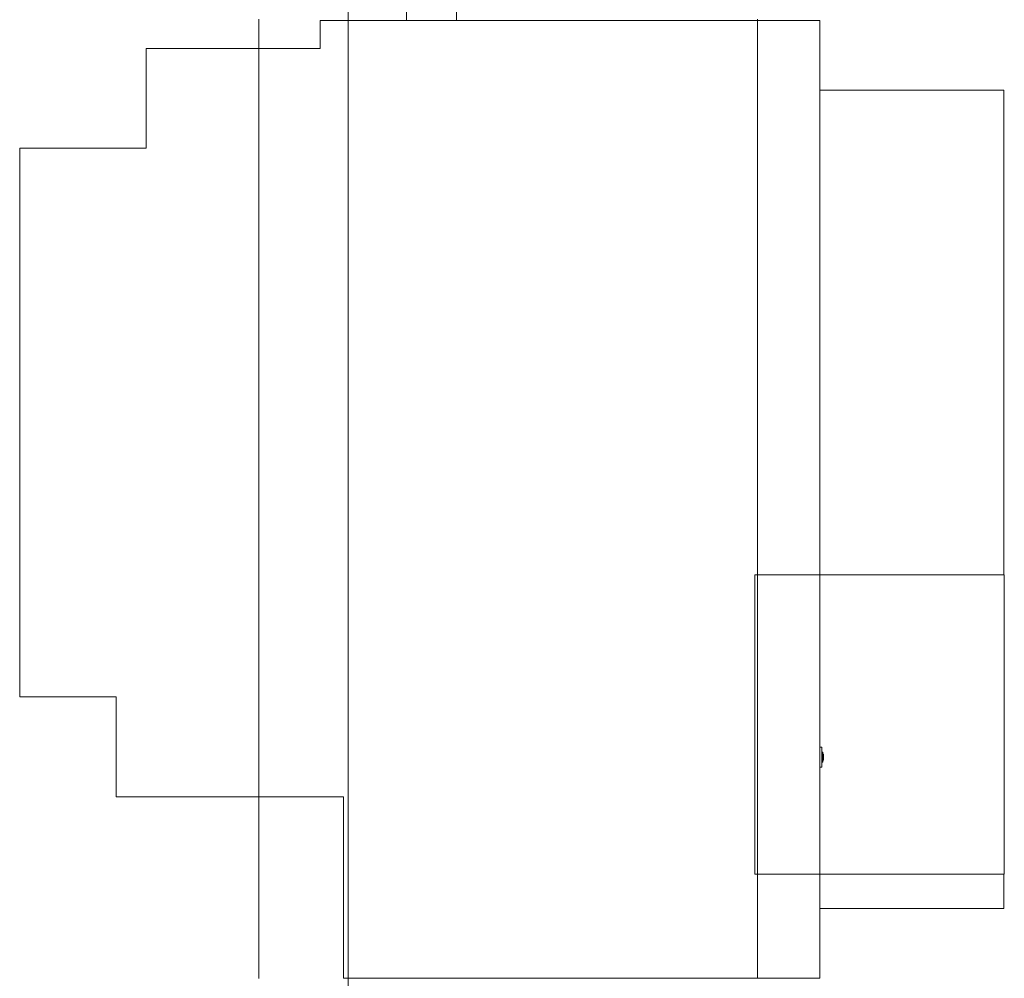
# Model space of a CAD drawing. Header units: millimetres. Extents: x 2 to 902, y -447 to 199.
# Tile 607 of 656: x 14.75 to 16.72, y 170.4 to 172.32. Entities that reach past the tile are written whole.
import ezdxf

# ---------------------------------------------------------------- set-up
doc = ezdxf.new("R2010")
doc.units = ezdxf.units.MM
doc.header["$MEASUREMENT"] = 0
for name, color, linetype, lineweight in [('IFC-Elemento construtivo genérico-Contorno', 253, 'Continuous', 5), ('IFC-Laje-Contorno', 134, 'Continuous', 5), ('IFC-Parede padrão-Contorno', 44, 'Continuous', 5), ('IFC-Parede-Contorno', 42, 'Continuous', 5), ('IFC-Pilar-Contorno', 83, 'Continuous', 5), ('IFC-Porta-Contorno', 142, 'Continuous', 5)]:
    doc.layers.add(name, color=color, linetype=linetype, lineweight=lineweight)

msp = doc.modelspace()

# ---------------------------------------------------------------- linework, layer by layer
at = {"layer": 'IFC-Elemento construtivo genérico-Contorno', "color": 7, "lineweight": 5}
for p, q in [((16.352, 170.8384), (16.352, 170.8644)), ((16.352, 170.8644), (16.3546, 170.8644)), ((16.352, 170.8644), (16.3534, 170.8644)), ((16.3534, 170.8644), (16.356, 170.8644)), ((16.3546, 170.8644), (16.356, 170.8644)), ((16.356, 170.8544), (16.356, 170.8644)), ((16.356, 170.8544), (16.356, 170.8644)), ((16.356, 170.8344), (16.356, 170.8544)), ((16.356, 170.8544), (16.358, 170.8544)), ((16.356, 170.8544), (16.358, 170.8544)), ((16.356, 170.8344), (16.356, 170.8544)), ((16.358, 170.8344), (16.358, 170.8544)), ((16.358, 170.8344), (16.358, 170.8544)), ((16.352, 170.8244), (16.352, 170.8384)), ((16.356, 170.8244), (16.356, 170.8344)), ((16.356, 170.8344), (16.358, 170.8344)), ((16.356, 170.8344), (16.358, 170.8344)), ((16.356, 170.8244), (16.356, 170.8344)), ((16.358, 170.8504), (16.359, 170.8504)), ((16.358, 170.8504), (16.359, 170.8504)), ((16.358, 170.8384), (16.359, 170.8384)), ((16.358, 170.8384), (16.359, 170.8384)), ((16.359, 170.8496), (16.359, 170.8504)), ((16.359, 170.8503), (16.359, 170.8504)), ((16.359, 170.8501), (16.359, 170.8503)), ((16.359, 170.8496), (16.359, 170.8501)), ((16.359, 170.8479), (16.359, 170.8496)), ((16.359, 170.849), (16.359, 170.8496)), ((16.359, 170.8483), (16.359, 170.849)), ((16.359, 170.8474), (16.359, 170.8483)), ((16.359, 170.8456), (16.359, 170.8479)), ((16.359, 170.8465), (16.359, 170.8474)), ((16.359, 170.8454), (16.359, 170.8465)), ((16.359, 170.8431), (16.359, 170.8456)), ((16.359, 170.8444), (16.359, 170.8454)), ((16.359, 170.8433), (16.359, 170.8444)), ((16.359, 170.8423), (16.359, 170.8433)), ((16.359, 170.8408), (16.359, 170.8431)), ((16.359, 170.8414), (16.359, 170.8423)), ((16.359, 170.8405), (16.359, 170.8414)), ((16.359, 170.8392), (16.359, 170.8408)), ((16.359, 170.8398), (16.359, 170.8405)), ((16.359, 170.8392), (16.359, 170.8398)), ((16.359, 170.8384), (16.359, 170.8392)), ((16.359, 170.8387), (16.359, 170.8392)), ((16.359, 170.8385), (16.359, 170.8387)), ((16.359, 170.8384), (16.359, 170.8385)), ((16.352, 170.8244), (16.3534, 170.8244)), ((16.352, 170.8244), (16.3546, 170.8244)), ((16.3534, 170.8244), (16.356, 170.8244)), ((16.3546, 170.8244), (16.356, 170.8244))]:
    msp.add_line(p, q, dxfattribs=at)
at = {"layer": 'IFC-Laje-Contorno', "color": 7, "lineweight": 5}
for p, q in [((15.4057, 151.3057), (15.4057, 188.4813)), ((16.352, 172.1816), (16.7208, 172.1816)), ((16.352, 171.21), (16.352, 172.1816)), ((16.7208, 171.21), (16.7208, 172.1816)), ((16.352, 170.5409), (16.352, 170.61)), ((16.7208, 170.5409), (16.7208, 170.61)), ((16.352, 170.5409), (16.7208, 170.5409))]:
    msp.add_line(p, q, dxfattribs=at)
at = {"layer": 'IFC-Parede padrão-Contorno', "color": 7, "lineweight": 5}
for p, q in [((15.2265, 171.9223), (15.2265, 172.3244)), ((16.2265, 171.9223), (16.2265, 172.3244)), ((15.2265, 170.4009), (15.2265, 171.9223)), ((16.2265, 170.4009), (16.2265, 171.9223))]:
    msp.add_line(p, q, dxfattribs=at)
at = {"layer": 'IFC-Parede-Contorno', "color": 7, "lineweight": 5}
for p, q in [((15.3496, 172.3216), (15.971, 172.3216)), ((15.3496, 172.3002), (15.3496, 172.3216)), ((15.971, 172.3216), (16.352, 172.3216)), ((16.352, 171.1312), (16.352, 172.3216)), ((15.3496, 172.2652), (15.3496, 172.3002)), ((15.0005, 172.2652), (15.2169, 172.2652)), ((15.0005, 172.1892), (15.0005, 172.2652)), ((15.2169, 172.2652), (15.3496, 172.2652)), ((15.0005, 172.0652), (15.0005, 172.1892)), ((14.7471, 172.0652), (14.9042, 172.0652)), ((14.7471, 171.6471), (14.7471, 172.0652)), ((14.9042, 172.0652), (15.0005, 172.0652)), ((14.7471, 170.9652), (14.7471, 171.6471)), ((16.352, 170.4014), (16.352, 171.1312)), ((14.7471, 170.9652), (14.8208, 170.9652)), ((14.8208, 170.9652), (14.9409, 170.9652)), ((14.9409, 170.8892), (14.9409, 170.9652)), ((14.9409, 170.7652), (14.9409, 170.8892)), ((14.9409, 170.7652), (15.114, 170.7652)), ((15.114, 170.7652), (15.3964, 170.7652)), ((15.3964, 170.6269), (15.3964, 170.7652)), ((15.3964, 170.4014), (15.3964, 170.6269)), ((15.3964, 170.4014), (15.7596, 170.4014)), ((15.7596, 170.4014), (16.352, 170.4014))]:
    msp.add_line(p, q, dxfattribs=at)
at = {"layer": 'IFC-Pilar-Contorno', "color": 7, "lineweight": 5}
for p, q in [((16.2216, 170.8293), (16.2216, 171.21)), ((16.2216, 171.21), (16.2848, 171.21)), ((16.2216, 171.21), (16.5348, 171.21)), ((16.2216, 171.1331), (16.2216, 171.21)), ((16.2848, 171.21), (16.4044, 171.21)), ((16.4044, 171.21), (16.7216, 171.21)), ((16.5348, 171.21), (16.6575, 171.21)), ((16.6575, 171.21), (16.7216, 171.21)), ((16.7216, 171.0666), (16.7216, 171.21)), ((16.7216, 170.8342), (16.7216, 171.21)), ((16.2216, 170.9858), (16.2216, 171.1331)), ((16.7216, 170.9907), (16.7216, 171.0666)), ((16.2216, 170.61), (16.2216, 170.9858)), ((16.7216, 170.61), (16.7216, 170.9907)), ((16.2216, 170.6859), (16.2216, 170.8293)), ((16.7216, 170.7573), (16.7216, 170.8342)), ((16.7216, 170.61), (16.7216, 170.7573)), ((16.2216, 170.61), (16.2216, 170.6859)), ((16.2216, 170.61), (16.5389, 170.61)), ((16.2216, 170.61), (16.3444, 170.61)), ((16.3444, 170.61), (16.4085, 170.61)), ((16.4085, 170.61), (16.7216, 170.61)), ((16.5389, 170.61), (16.6584, 170.61)), ((16.6584, 170.61), (16.7216, 170.61))]:
    msp.add_line(p, q, dxfattribs=at)
at = {"layer": 'IFC-Porta-Contorno', "color": 7, "lineweight": 5}
for p, q in [((15.623, 172.3215), (15.6243, 173.3312)), ((15.523, 172.3216), (15.5233, 172.599)), ((15.523, 172.3217), (15.6014, 172.3216))]:
    msp.add_line(p, q, dxfattribs=at)

doc.saveas('drawing.dxf')
